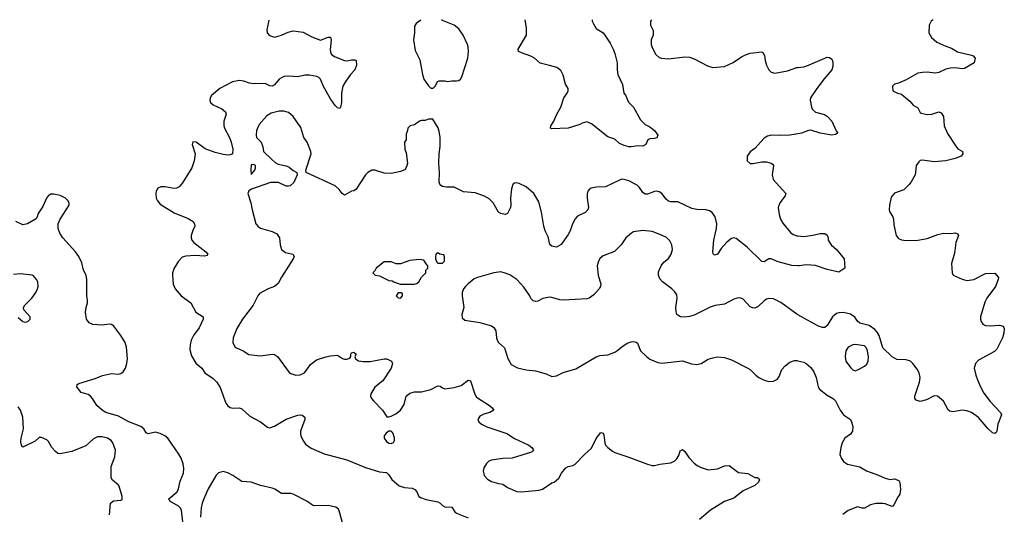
# Model space of a CAD drawing. Header units: inches. Extents: x 2057696 to 2160536, y 827480 to 1016834.
# Tile 410 of 422: x 2123324 to 2131771, y 1011956 to 1016202. Entities that reach past the tile are written whole.
import ezdxf

# ---------------------------------------------------------------- set-up
doc = ezdxf.new("R2010")
doc.units = ezdxf.units.IN
doc.header["$MEASUREMENT"] = 0
doc.layers.add('C1021', color=7, linetype='Continuous')
doc.layers.add('C1031', color=7, linetype='Continuous')

msp = doc.modelspace()

# ---------------------------------------------------------------- linework, layer by layer
at = {"layer": 'C1021', "color": 5}
for points, elevation in [([(2125460, 1016198.1), (2125444.5, 1016115.5), (2125446.8, 1016090), (2125467, 1016067), (2125510, 1016050.5), (2125570, 1016068.9), (2125625.6, 1016094.4), (2125670, 1016105.3), (2125755.4, 1016095.4), (2125830, 1016055.5), (2125905.1, 1016025.1), (2125970, 1016052), (2125990, 1016050.5), (2125994.6, 1016030), (2125986, 1015946), (2125991.6, 1015911.6), (2126000.5, 1015900.5), (2126030, 1015882), (2126110, 1015850.4), (2126130, 1015848.5), (2126170, 1015858), (2126198, 1015858), (2126210.6, 1015850), (2126213.4, 1015810), (2126198, 1015770), (2126162, 1015730), (2126114.6, 1015665.4), (2126096.4, 1015630), (2126083.1, 1015570), (2126085.5, 1015490), (2126077.3, 1015450), (2126070, 1015439), (2126050, 1015446), (2126030, 1015466), (2125990, 1015522.7), (2125928.8, 1015628.8), (2125905.1, 1015690), (2125890, 1015705.1), (2125873.5, 1015713.5), (2125810, 1015725.7), (2125770, 1015724.4), (2125710, 1015710.9), (2125630, 1015717.8), (2125590, 1015713.7), (2125550, 1015690.5), (2125510, 1015641.4), (2125490, 1015630.8), (2125470, 1015635.3), (2125430, 1015654.8), (2125330, 1015649.8), (2125296.2, 1015656.2), (2125246.8, 1015673.2), (2125210, 1015678.4), (2125150, 1015667.4), (2125041.3, 1015610), (2124970.6, 1015550), (2124958, 1015530), (2124955.5, 1015510), (2124962, 1015490), (2124984.9, 1015470), (2125057.6, 1015437.6), (2125090.4, 1015410), (2125096.4, 1015390), (2125074, 1015330), (2125074, 1015290), (2125083.4, 1015263.4), (2125122.6, 1015190), (2125136.9, 1015150), (2125152.4, 1015090), (2125148.5, 1015051.5), (2125130, 1015040.5), (2125110, 1015039.7), (2125070, 1015044.4), (2125002, 1015062), (2124914.1, 1015094.1), (2124837.2, 1015150), (2124810, 1015152.3), (2124802, 1015130), (2124830.4, 1015050), (2124821.1, 1014990), (2124799.5, 1014930), (2124720.2, 1014799.8), (2124692.2, 1014767.8), (2124670, 1014756.3), (2124650, 1014751.3), (2124570, 1014767), (2124534, 1014766), (2124510, 1014754), (2124494.8, 1014730), (2124490.6, 1014710), (2124495.5, 1014670), (2124506.2, 1014646.2), (2124530, 1014617.3), (2124650, 1014544.4), (2124770, 1014494.4), (2124810.8, 1014470), (2124824, 1014450), (2124827.3, 1014430), (2124808.7, 1014391.3), (2124795.5, 1014350), (2124793.4, 1014330), (2124800.5, 1014310), (2124816.3, 1014290), (2124920.5, 1014210), (2124939.1, 1014190), (2124930, 1014177.2), (2124910, 1014172), (2124830, 1014177.6), (2124748.2, 1014171.8), (2124718, 1014162), (2124684.9, 1014130), (2124650.3, 1014069.7), (2124635.8, 1014030), (2124633.7, 1014010), (2124640.4, 1013930), (2124658.4, 1013890), (2124710, 1013830.4), (2124791.6, 1013771.6), (2124833.4, 1013690), (2124897.3, 1013650), (2124898, 1013630), (2124863.8, 1013556.2), (2124813.4, 1013490), (2124796, 1013450), (2124785.3, 1013410), (2124783.1, 1013370), (2124797.2, 1013317.2), (2124833.9, 1013253.9), (2124886.7, 1013210), (2124912.7, 1013170), (2124982.7, 1013122.7), (2125014.8, 1013090), (2125044, 1013044), (2125093.4, 1012910), (2125110, 1012887.3), (2125130, 1012873.4), (2125151.7, 1012868.3), (2125210, 1012870.5), (2125230, 1012862), (2125297.8, 1012797.8), (2125389.1, 1012749.1), (2125450, 1012704.9), (2125470, 1012699.1), (2125510, 1012713.4), (2125610, 1012772.7), (2125710, 1012808), (2125730.6, 1012810.6), (2125747.1, 1012807.1), (2125770.7, 1012790.7), (2125770.8, 1012770.8), (2125733.7, 1012670), (2125732.2, 1012650), (2125737, 1012630), (2125752.8, 1012592.8), (2125776.5, 1012556.5), (2125823.9, 1012523.9), (2125935.8, 1012475.8), (2126130, 1012424.2), (2126290, 1012356.5), (2126410, 1012321.6), (2126470, 1012313.4), (2126490, 1012293.4), (2126515.9, 1012255.9), (2126579, 1012199), (2126625.1, 1012185.1), (2126690, 1012181.5), (2126714.4, 1012170), (2126731.3, 1012150), (2126747.3, 1012110), (2126761.1, 1012101.1), (2126810, 1012083), (2126910, 1012062.8), (2126930, 1012050.8), (2126950.5, 1012030.5), (2126970, 1012020.7), (2127030, 1012016.3), (2127057, 1011977), (2127070, 1011966), (2127170, 1011924.2)], 320), ([(2126766, 1016198.9), (2126726, 1016170), (2126710, 1016146), (2126710.7, 1016090), (2126702, 1016030), (2126717.3, 1015937.3), (2126756.9, 1015856.9), (2126778.8, 1015730), (2126791.3, 1015690), (2126830, 1015634), (2126850, 1015614), (2126870, 1015614), (2126890, 1015634), (2126908.9, 1015671.1), (2126923.1, 1015676.9), (2126970, 1015678), (2126990, 1015672), (2127030, 1015678), (2127070, 1015676), (2127090, 1015678.8), (2127104, 1015690), (2127116, 1015710), (2127167.6, 1015870), (2127174, 1015930), (2127171.8, 1015970), (2127165.1, 1015990), (2127129.6, 1016070), (2127090, 1016123.7), (2127050, 1016154.5), (2126950, 1016194), (2126943.7, 1016199)], 340), ([(2128234.8, 1016199.8), (2128235.8, 1016190), (2128245.4, 1016165.4), (2128270, 1016127.3), (2128328.3, 1016088.3), (2128344, 1016070), (2128390, 1016001), (2128415.5, 1015950), (2128430.3, 1015910.3), (2128450.3, 1015830.3), (2128448.5, 1015770), (2128454, 1015730), (2128494, 1015646), (2128506.8, 1015570), (2128522.8, 1015550), (2128537.3, 1015510), (2128550.4, 1015490.4), (2128590.3, 1015450.3), (2128650, 1015342.8), (2128690, 1015302.8), (2128730, 1015282.8), (2128770.4, 1015250.4), (2128798, 1015210), (2128790, 1015188.7), (2128770, 1015182), (2128730, 1015179), (2128712, 1015170), (2128694, 1015130), (2128670, 1015115.3), (2128630, 1015119), (2128570.4, 1015109.6), (2128549.7, 1015109.7), (2128510, 1015120.9), (2128470, 1015139.3), (2128430, 1015176), (2128370, 1015196), (2128230, 1015307.3), (2128190, 1015323.6), (2128150, 1015313.6), (2128130, 1015302), (2128030, 1015269.2), (2127890, 1015264), (2127878, 1015270), (2127879, 1015290), (2127906, 1015330), (2127932.3, 1015390), (2127967, 1015450), (2127992.3, 1015530), (2128020.9, 1015570), (2128029.5, 1015590), (2128029.5, 1015610), (2128007.3, 1015647.3), (2127985.9, 1015725.9), (2127965.1, 1015765.1), (2127932.3, 1015790), (2127870, 1015809.7), (2127790, 1015827.8), (2127739.3, 1015870), (2127710, 1015887.3), (2127630, 1015916), (2127604, 1015930), (2127601.2, 1015950), (2127671.5, 1016070), (2127671.5, 1016130), (2127661.4, 1016199.4)], 320), ([(2128743.1, 1016200.1), (2128734.4, 1016190), (2128735.1, 1016155.1), (2128757.1, 1016110), (2128759.3, 1016090), (2128757.1, 1016070), (2128741.6, 1016030), (2128741.3, 1015990), (2128750, 1015962.8), (2128782, 1015902), (2128810, 1015876.3), (2128830.4, 1015870.4), (2128890, 1015865.3), (2129030, 1015883.2), (2129070, 1015880.8), (2129110, 1015866), (2129225.5, 1015805.5), (2129270, 1015790.5), (2129370, 1015800.5), (2129445.4, 1015834.6), (2129516.6, 1015883.4), (2129550, 1015900.7), (2129590, 1015913.4), (2129690, 1015924.7), (2129698.8, 1015918.8), (2129713.4, 1015893.4), (2129719.1, 1015850), (2129730, 1015812), (2129750.5, 1015770.5), (2129770, 1015750.8), (2129802.5, 1015742.5), (2129910, 1015761.6), (2129990, 1015790.4), (2130000, 1015791.6)], 340), ([(2130000, 1014088.4), (2129948.6, 1014091.4), (2129830, 1014122.4), (2129770, 1014148), (2129750, 1014149.6), (2129710, 1014122.9), (2129690, 1014124.5), (2129563.5, 1014250), (2129470, 1014323.5), (2129450, 1014328), (2129430, 1014323), (2129389.2, 1014290.8), (2129342.2, 1014237.8), (2129310, 1014189.6), (2129290, 1014179.3), (2129282.5, 1014182.5), (2129272.5, 1014192.5), (2129269.6, 1014210), (2129278.9, 1014310), (2129301.5, 1014410), (2129303.9, 1014450), (2129290.9, 1014510), (2129265.8, 1014545.8), (2129240.6, 1014560.6), (2129210, 1014569.8), (2129133.6, 1014573.6), (2129090, 1014580.8), (2128970, 1014637.8), (2128910, 1014638.3), (2128890, 1014643), (2128870, 1014661.6), (2128832.6, 1014710), (2128810, 1014723.5), (2128790, 1014728.5), (2128770, 1014726.9), (2128710, 1014703.6), (2128690, 1014702.9), (2128670, 1014717), (2128641.3, 1014761.3), (2128620.9, 1014780.9), (2128550, 1014818.3), (2128510, 1014831.2), (2128490, 1014831.3), (2128470, 1014824.7), (2128350, 1014766), (2128270, 1014764.5), (2128226, 1014754), (2128210, 1014745.2), (2128197.3, 1014730), (2128193.2, 1014706.8), (2128193, 1014670), (2128203, 1014590), (2128199.1, 1014570), (2128174.6, 1014545.4), (2128110, 1014514), (2128087.9, 1014492.1), (2128064.9, 1014450), (2128046.7, 1014390), (2128030, 1014357.2), (2127970, 1014273.2), (2127930, 1014249.2), (2127890, 1014257.2), (2127872.3, 1014272.3), (2127857.2, 1014337.2), (2127832.3, 1014390), (2127819.5, 1014430), (2127801.3, 1014550), (2127777, 1014637), (2127735.6, 1014710), (2127670, 1014765.6), (2127610, 1014796.2), (2127590, 1014800.7), (2127570, 1014799.5), (2127553.7, 1014786.3), (2127542, 1014750), (2127534.4, 1014670), (2127537.1, 1014610), (2127533, 1014590), (2127510, 1014539), (2127490, 1014529.3), (2127450, 1014538), (2127430, 1014549.4), (2127386.6, 1014630), (2127350, 1014664.7), (2127310, 1014686.9), (2127230, 1014716.3), (2127130, 1014722.9), (2127050, 1014763.7), (2126984.1, 1014764.1), (2126950, 1014769.3), (2126938, 1014778), (2126929.2, 1014790), (2126923.7, 1014810), (2126926, 1014890), (2126919.5, 1014970), (2126922, 1015050), (2126932.1, 1015112.1), (2126932, 1015192), (2126923.2, 1015243.2), (2126912.5, 1015272.5), (2126867.3, 1015347.3), (2126830, 1015348), (2126803.6, 1015336.4), (2126770, 1015335.3), (2126754, 1015330), (2126710, 1015298), (2126674, 1015290), (2126654, 1015270), (2126652, 1015250), (2126639.6, 1015220.4), (2126638, 1015170), (2126626, 1015150), (2126626.8, 1015090), (2126638, 1015058), (2126650.4, 1014970), (2126641.7, 1014938.3), (2126626.4, 1014913.6), (2126590, 1014898.4), (2126510, 1014882.4), (2126450, 1014885.6), (2126370, 1014909.4), (2126344.7, 1014910), (2126310, 1014889.4), (2126290, 1014869.4), (2126210, 1014746.6), (2126190, 1014731.8), (2126170, 1014729.6), (2126110, 1014695.1), (2126090, 1014709.2), (2126065.3, 1014745.3), (2126030, 1014776.2), (2125782, 1014890), (2125777.2, 1014910), (2125823.6, 1015050), (2125821.6, 1015070), (2125789.7, 1015150), (2125760.4, 1015190), (2125735.4, 1015275.4), (2125670.8, 1015370.8), (2125630, 1015406), (2125590, 1015417.4), (2125550, 1015415.4), (2125481.4, 1015398.6), (2125442.7, 1015377.3), (2125377.6, 1015302.4), (2125356.5, 1015250), (2125352, 1015210), (2125354.4, 1015190), (2125395.5, 1015150), (2125410.7, 1015110), (2125416, 1015070), (2125484.4, 1015004.4), (2125516.5, 1014976.5), (2125542.5, 1014962.5), (2125610, 1014948.5), (2125636.3, 1014936.3), (2125670, 1014907.3), (2125702, 1014890), (2125702.8, 1014870), (2125674.9, 1014805.1), (2125643.4, 1014776.6), (2125630, 1014771.8), (2125610, 1014773.6), (2125545.1, 1014805.1), (2125476.7, 1014803.3), (2125312.3, 1014747.7), (2125290, 1014733.2), (2125281.6, 1014710), (2125308, 1014630), (2125317.1, 1014570), (2125350.6, 1014450), (2125370, 1014427.7), (2125390, 1014413.4), (2125490, 1014382.8), (2125530, 1014362.8), (2125553, 1014330), (2125558, 1014270), (2125570.8, 1014230), (2125603.4, 1014203.4), (2125667.7, 1014187.7), (2125679.1, 1014170), (2125670.4, 1014150), (2125569.1, 1013990.9), (2125542, 1013938), (2125510, 1013911.6), (2125454.8, 1013890), (2125380.7, 1013850), (2125365.5, 1013830), (2125327, 1013750), (2125234, 1013630), (2125187.9, 1013552.1), (2125156.4, 1013470), (2125153, 1013430), (2125170, 1013394.8), (2125184, 1013384), (2125240.3, 1013360.3), (2125290, 1013328.2), (2125390, 1013315.5), (2125489.7, 1013330.3), (2125510, 1013326.4), (2125534.9, 1013310), (2125634.4, 1013174.4), (2125650, 1013163.1), (2125694, 1013150), (2125730, 1013151.8), (2125767, 1013170), (2125817.7, 1013242.3), (2125870, 1013281.6), (2125950, 1013308.4), (2125990, 1013316.4), (2126050, 1013322), (2126094, 1013294), (2126108.8, 1013288.8), (2126130, 1013288.9), (2126147.2, 1013292.8), (2126158.4, 1013301.6), (2126164.2, 1013310), (2126163.5, 1013330), (2126170, 1013341.6), (2126190, 1013346.4), (2126210.2, 1013330.2), (2126197.6, 1013310), (2126206, 1013290), (2126230, 1013274.4), (2126271.1, 1013268.9), (2126330, 1013268.7), (2126450, 1013291.4), (2126471, 1013290), (2126490, 1013282.4), (2126512.7, 1013270), (2126522, 1013250), (2126510.4, 1013210), (2126437.8, 1013102.2), (2126370, 1013046), (2126336.3, 1012990), (2126334, 1012970), (2126342.8, 1012950), (2126359.1, 1012930), (2126436, 1012850), (2126472.7, 1012792.7), (2126490, 1012792), (2126510, 1012798), (2126550, 1012818.8), (2126590, 1012851), (2126621.5, 1012898.5), (2126639, 1012970), (2126670, 1012996), (2126710, 1013006.8), (2126770, 1013006), (2126850, 1013026), (2126910, 1013058.8), (2126930, 1013054.8), (2126950, 1013041), (2126970, 1013034), (2127050, 1013043), (2127110, 1013061.6), (2127170, 1013107.3), (2127190, 1013102.8), (2127227.5, 1012987.5), (2127241.5, 1012961.5), (2127353.4, 1012890), (2127377.3, 1012870), (2127390.8, 1012850), (2127358, 1012830), (2127304.4, 1012815.6), (2127270, 1012797.2), (2127254.8, 1012770), (2127262.8, 1012750), (2127286.8, 1012730), (2127330, 1012707), (2127504, 1012650), (2127570, 1012606), (2127691, 1012550), (2127718, 1012530), (2127731.3, 1012510), (2127723.6, 1012496.4), (2127714, 1012490), (2127550, 1012438), (2127470, 1012434.7), (2127370, 1012420.5), (2127348.9, 1012411.1), (2127327.2, 1012392.8), (2127304.7, 1012355.3), (2127300.5, 1012330), (2127308.2, 1012290), (2127336.9, 1012256.9), (2127370, 1012238.4), (2127430, 1012219.1), (2127470, 1012213.4), (2127510, 1012185.5), (2127590, 1012150.4), (2127630, 1012148.9), (2127777.4, 1012162.6), (2127807.6, 1012172.4), (2127890, 1012225.3), (2127910, 1012232.2), (2127950, 1012264.9), (2127972.3, 1012307.7), (2128010, 1012354.8), (2128030, 1012367.3), (2128070, 1012375.5), (2128090, 1012384.9), (2128169.7, 1012470.3), (2128230, 1012523), (2128270, 1012607.3), (2128310, 1012658), (2128330, 1012651.3), (2128336.1, 1012636.1), (2128343.1, 1012570), (2128350.6, 1012550), (2128368.9, 1012528.9), (2128410, 1012498), (2128430, 1012486), (2128550, 1012447.3), (2128710, 1012384.9), (2128750, 1012373.4), (2128770, 1012373.4), (2128814.8, 1012385.2), (2128910, 1012398), (2128944.2, 1012415.8), (2128959.3, 1012430), (2128978.7, 1012461.3), (2128990, 1012502), (2129010, 1012511.3), (2129030, 1012496), (2129064.7, 1012444.7), (2129110, 1012394.8), (2129135.2, 1012375.2), (2129170, 1012357.3), (2129230, 1012338.8), (2129310, 1012346.8), (2129370, 1012370.7), (2129410, 1012374.8), (2129490, 1012314.8), (2129570, 1012306), (2129630, 1012271.3), (2129650, 1012271), (2129663.6, 1012263.6), (2129671.3, 1012250), (2129658, 1012230), (2129630, 1012204), (2129530, 1012157), (2129450, 1012095.6), (2129370, 1012065.1), (2129250, 1011991.3), (2129154.4, 1011910)], 340), ([(2130000, 1015222.6), (2129930, 1015209.7), (2129850, 1015206.6), (2129770.4, 1015209.6), (2129738, 1015202), (2129710, 1015183.7), (2129630, 1015097.2), (2129590, 1015068.7), (2129566, 1015030), (2129564.7, 1014990), (2129590, 1014966), (2129613.6, 1014966.4), (2129690, 1014981), (2129730, 1014981), (2129770, 1014971), (2129782, 1014962), (2129791, 1014950), (2129779.1, 1014870), (2129787.7, 1014830), (2129897.3, 1014710), (2129890.7, 1014690), (2129843.8, 1014630), (2129832, 1014590), (2129838.9, 1014530), (2129851.8, 1014490), (2129870, 1014455.5), (2129935.6, 1014375.6), (2129958.7, 1014358.7), (2129990, 1014346), (2130000, 1014345.3)], 340), ([(2124722, 1011890), (2124710.9, 1011990.9), (2124701.6, 1012010), (2124686.3, 1012026.3), (2124612.7, 1012070), (2124604.5, 1012090), (2124674.5, 1012150), (2124686, 1012174), (2124701.1, 1012238.9), (2124729.6, 1012310), (2124731.6, 1012350), (2124725.1, 1012390), (2124710, 1012439), (2124690, 1012473.2), (2124594.5, 1012610), (2124570, 1012629.5), (2124528.7, 1012650), (2124490, 1012660.7), (2124426.3, 1012646.3), (2124410, 1012655.1), (2124387.3, 1012690), (2124362.7, 1012710), (2124259.5, 1012750), (2124170, 1012796.9), (2124062.9, 1012830), (2124031.6, 1012850), (2123984.5, 1012890), (2123947, 1012950), (2123930, 1012969.4), (2123910, 1012982.9), (2123850, 1013000.9), (2123812.7, 1013050), (2123817.2, 1013070), (2123830, 1013079.1), (2123970, 1013120.5), (2124033.4, 1013146.6), (2124110, 1013165.5), (2124170, 1013159.1), (2124190, 1013164.9), (2124210, 1013179.1), (2124231.2, 1013210), (2124243.1, 1013250), (2124248.2, 1013291.8), (2124239.1, 1013390), (2124228.2, 1013430), (2124192.6, 1013490), (2124130, 1013569.5), (2124110, 1013583.7), (2124090, 1013589.4), (2124030, 1013579.5), (2123950, 1013584.5), (2123920.1, 1013600.1), (2123896, 1013630), (2123889.6, 1013690.4), (2123894.5, 1013730), (2123906, 1013770), (2123906, 1013790), (2123899.5, 1013830), (2123898.4, 1013970), (2123893.6, 1014010), (2123872.3, 1014052.3), (2123855.5, 1014115.5), (2123829.8, 1014169.8), (2123801.6, 1014210), (2123693.6, 1014330), (2123667.6, 1014370), (2123653.3, 1014410), (2123655.1, 1014450), (2123671.3, 1014488.7), (2123748.7, 1014610), (2123748.7, 1014630), (2123738, 1014650), (2123715.3, 1014670), (2123670, 1014692), (2123616.8, 1014703.2), (2123590, 1014703.7), (2123580.9, 1014699.1), (2123570, 1014692.7), (2123553, 1014670), (2123522.5, 1014597.5), (2123482.4, 1014537.6), (2123470, 1014502), (2123458, 1014490), (2123391, 1014450), (2123350, 1014441.6), (2123290, 1014469.5)], 320), ([(2130000, 1013669.3), (2129990, 1013675.1), (2129854.7, 1013774.7), (2129790, 1013804.7), (2129750.3, 1013809.7), (2129730, 1013802.4), (2129710, 1013789.6), (2129659.7, 1013740.3), (2129630, 1013725.1), (2129610, 1013726.9), (2129590, 1013736.9), (2129530, 1013802.4), (2129510, 1013811.5), (2129490, 1013813.6), (2129450, 1013802.4), (2129370, 1013761), (2129290, 1013747.2), (2129246.9, 1013733.1), (2129110, 1013665.1), (2129070, 1013652.8), (2129026.7, 1013646.7), (2128991.4, 1013651.4), (2128978.3, 1013658.3), (2128962.7, 1013670), (2128954.5, 1013694.5), (2128954, 1013730), (2128964.5, 1013810), (2128960.1, 1013840.1), (2128944.4, 1013864.4), (2128918, 1013890), (2128837, 1013950), (2128816.4, 1013976.4), (2128804.2, 1014010), (2128803.8, 1014036.2), (2128825.6, 1014090), (2128850, 1014119.3), (2128890, 1014150.5), (2128914, 1014190), (2128924.4, 1014230), (2128918.9, 1014270), (2128902.2, 1014302.2), (2128871.7, 1014331.7), (2128830, 1014352.8), (2128750, 1014383.6), (2128670, 1014392.3), (2128590, 1014379.5), (2128571, 1014370), (2128524, 1014330), (2128484, 1014270), (2128427.2, 1014212.8), (2128330, 1014173.6), (2128304.9, 1014155.1), (2128288, 1014130), (2128278.4, 1014090), (2128285.7, 1014010), (2128308.1, 1013931.9), (2128306, 1013910), (2128295.5, 1013890), (2128250, 1013839.5), (2128210, 1013811.6), (2128190, 1013804.2), (2127990, 1013793.6), (2127957.7, 1013797.7), (2127890, 1013817.6), (2127870, 1013818.4), (2127812.2, 1013807.8), (2127770, 1013785.1), (2127750, 1013782), (2127730, 1013787), (2127710, 1013809.2), (2127700.7, 1013830), (2127650, 1013904.5), (2127590, 1013971.8), (2127530, 1014011.6), (2127490, 1014027), (2127450, 1014036), (2127390, 1014029.4), (2127250.9, 1013989.1), (2127223.5, 1013976.5), (2127170, 1013935.3), (2127147.9, 1013912.1), (2127131, 1013890), (2127119.8, 1013860.2), (2127118.8, 1013830), (2127134, 1013730), (2127118, 1013670), (2127121, 1013641), (2127143.6, 1013623.6), (2127270, 1013603), (2127370, 1013573), (2127390, 1013560.7), (2127408, 1013530), (2127413, 1013470), (2127419.1, 1013450), (2127430.7, 1013430), (2127483.4, 1013383.4), (2127512.1, 1013292.1), (2127540.9, 1013240.9), (2127594.4, 1013214.4), (2127670, 1013196.4), (2127750, 1013188.4), (2127841.1, 1013161.1), (2127890, 1013138.8), (2127930, 1013144), (2127987.5, 1013172.5), (2128095.9, 1013204.1), (2128270, 1013308), (2128302, 1013318), (2128370, 1013326), (2128430, 1013348), (2128456.6, 1013363.4), (2128490, 1013394), (2128535.9, 1013424.1), (2128570, 1013437.3), (2128590, 1013438.8), (2128613.4, 1013433.4), (2128624, 1013424), (2128650, 1013358), (2128701, 1013310), (2128730, 1013287.3), (2128798, 1013258), (2128833.2, 1013253.2), (2129010, 1013273), (2129088.1, 1013248.1), (2129130, 1013242), (2129170, 1013250.6), (2129230, 1013287.3), (2129270, 1013299.1), (2129310, 1013306.8), (2129370, 1013301), (2129430, 1013281), (2129570, 1013210.6), (2129590, 1013199.1), (2129638.8, 1013150), (2129666, 1013130), (2129710, 1013107.3), (2129750, 1013096), (2129790, 1013098), (2129824.7, 1013115.3), (2129840.2, 1013139.8), (2129861.2, 1013198.8), (2129890, 1013231), (2129930, 1013262.8), (2129970, 1013276.3), (2129990, 1013277.3), (2130000, 1013274.6)], 360), ([(2123310, 1013644.7), (2123350, 1013611), (2123370, 1013604), (2123394, 1013610), (2123412.7, 1013630), (2123412.3, 1013650), (2123359, 1013710), (2123357.2, 1013730), (2123369, 1013750), (2123427.4, 1013812.6), (2123460.7, 1013859.3), (2123477.6, 1013890), (2123482.9, 1013910), (2123478, 1013950), (2123469.6, 1013969.6), (2123443.2, 1014003.2), (2123430, 1014009.3), (2123330, 1014018.7), (2123270, 1014014.3)], 340), ([(2124093.2, 1011950), (2124104, 1012050), (2124127.3, 1012072.7), (2124190, 1012078), (2124198.7, 1012081.3), (2124203.7, 1012090), (2124202.9, 1012110), (2124176.6, 1012196.6), (2124169, 1012210), (2124121.2, 1012250), (2124109.4, 1012270), (2124107.3, 1012367.3), (2124138.9, 1012450), (2124146, 1012506), (2124121.3, 1012570), (2124107.3, 1012590), (2124076, 1012610), (2124030, 1012620.4), (2123990, 1012619.6), (2123957.3, 1012602.7), (2123890, 1012542.4), (2123770, 1012496.3), (2123670, 1012474), (2123650, 1012478.4), (2123630, 1012494.5), (2123598.4, 1012530), (2123570, 1012581.2), (2123555.8, 1012595.8), (2123510, 1012614), (2123490, 1012615.1), (2123457.2, 1012582.8), (2123350, 1012533.2), (2123338, 1012550), (2123334.7, 1012574.7), (2123337.6, 1012610), (2123356.8, 1012690), (2123352, 1012790), (2123331.8, 1012850), (2123310, 1012878.3)], 340), ([(2126110, 1011822), (2126065.7, 1011985.7), (2126058.6, 1011998.6), (2126036.4, 1012016.4), (2125970.9, 1012030.9), (2125850, 1012029.7), (2125834.5, 1012034.5), (2125787.3, 1012070), (2125670, 1012128.5), (2125650, 1012133.1), (2125570, 1012134.7), (2125511.6, 1012171.6), (2125490, 1012180.4), (2125390, 1012203.5), (2125310, 1012230.9), (2125230, 1012236.2), (2125152, 1012290), (2125110, 1012311.6), (2125070, 1012322.2), (2125030, 1012311.6), (2125010, 1012292.4), (2124937.6, 1012170), (2124902, 1012090), (2124890.2, 1012050), (2124881.1, 1012010), (2124874.9, 1011930)], 320)]:
    msp.add_lwpolyline(points, dxfattribs=dict(at, elevation=elevation))
for points, elevation in [([(2125330, 1014958), (2125310, 1014955.3), (2125305.3, 1014910), (2125310, 1014872), (2125342, 1014910), (2125348, 1014930), (2125346, 1014950)], 340), ([(2126918, 1014198), (2126903.6, 1014196.4), (2126892.7, 1014187.3), (2126891.6, 1014168.4), (2126891.3, 1014150), (2126901, 1014121), (2126910, 1014112), (2126950, 1014112), (2126968, 1014130), (2126967.3, 1014167.3), (2126962, 1014182), (2126928.4, 1014188.4)], 360), ([(2126750, 1014144), (2126670, 1014134), (2126590, 1014106), (2126552.7, 1014107.3), (2126510, 1014124), (2126450, 1014124), (2126382, 1014070), (2126370, 1014046), (2126354, 1014030), (2126374, 1014010), (2126410, 1014002), (2126490, 1013962), (2126519.6, 1013959.6), (2126534, 1013950), (2126587.3, 1013932.7), (2126710, 1013931), (2126730, 1013936), (2126748.7, 1013950), (2126770, 1013992), (2126808, 1014030), (2126808.4, 1014051.6), (2126826, 1014070), (2126826, 1014090), (2126810, 1014106), (2126790, 1014138)], 360), ([(2126570, 1013858), (2126554, 1013830), (2126570, 1013814), (2126590, 1013812), (2126608, 1013830), (2126607.3, 1013847.3), (2126596.4, 1013856.4)], 360), ([(2126510, 1012668.7), (2126490, 1012668.7), (2126467.7, 1012652.3), (2126451.3, 1012630), (2126451, 1012610), (2126470, 1012581), (2126490, 1012567.7), (2126510, 1012564.9), (2126530, 1012572), (2126539, 1012590), (2126539, 1012610), (2126529.1, 1012649.1), (2126520.2, 1012660.2)], 340)]:
    msp.add_lwpolyline(points, close=True, dxfattribs=dict(at, elevation=elevation))
at = {"layer": 'C1031', "color": 5}
for points, elevation in [([(2131160.3, 1016201.7), (2131144.7, 1016190), (2131126.4, 1016153.6), (2131122.8, 1016090), (2131147.3, 1016050), (2131190.7, 1016010), (2131270, 1015973.7), (2131318, 1015958), (2131370, 1015926.4), (2131490, 1015897.3), (2131504.7, 1015890), (2131521, 1015870), (2131510.8, 1015830), (2131430, 1015782.9), (2131410, 1015779.5), (2131350, 1015789.6), (2131310, 1015784.7), (2131270, 1015775.8), (2131210, 1015748.2), (2131178.7, 1015741.3), (2131108.9, 1015751.1), (2131070.3, 1015749.7), (2131030, 1015741.6), (2130930, 1015684.5), (2130863.5, 1015656.5), (2130830, 1015648), (2130812, 1015630), (2130814, 1015590), (2130854, 1015570), (2130890, 1015561), (2130910, 1015546), (2130961.1, 1015501.1), (2130988.5, 1015468.5), (2131030, 1015444), (2131050, 1015406), (2131058.5, 1015398.5), (2131110, 1015388), (2131150, 1015390.6), (2131210, 1015411), (2131230, 1015401), (2131250.5, 1015370), (2131255.5, 1015290), (2131284.4, 1015224.4), (2131354.6, 1015114.6), (2131373.2, 1015093.2), (2131411.3, 1015070), (2131416, 1015050), (2131402, 1015030), (2131350.5, 1015009.5), (2131270.4, 1014989.6), (2131170, 1014981.6), (2131070, 1014995.8), (2131050, 1014991.5), (2131037.4, 1014982.6), (2131014.4, 1014950), (2131010.3, 1014890), (2131004.9, 1014870), (2130971.4, 1014808.6), (2130954.1, 1014785.9), (2130910, 1014741.2), (2130830, 1014711.8), (2130801.2, 1014678.8), (2130785.3, 1014610), (2130782.6, 1014570), (2130788.9, 1014548.9), (2130815.5, 1014510), (2130820.5, 1014490), (2130821.7, 1014441.7), (2130842, 1014350), (2130864.2, 1014324.2), (2130890, 1014310.6), (2130930, 1014306), (2131030, 1014308.2), (2131110, 1014323), (2131201.7, 1014358.3), (2131250, 1014368.5), (2131314, 1014366), (2131350, 1014370.8), (2131370, 1014364.7), (2131378.8, 1014350), (2131354.9, 1014290), (2131343.1, 1014196.9), (2131318, 1014110), (2131322.8, 1014030), (2131332, 1014010), (2131410, 1013974), (2131450, 1013964), (2131510, 1013970.7), (2131610, 1014022.8), (2131690, 1014024.7), (2131721, 1013990), (2131718.8, 1013970), (2131694.8, 1013910), (2131620.7, 1013810), (2131603.9, 1013776.1), (2131567.3, 1013650), (2131566.8, 1013630), (2131570.9, 1013610.9), (2131586.8, 1013586.8), (2131610, 1013576), (2131650, 1013574), (2131730, 1013580.7), (2131762, 1013570), (2131770.8, 1013550), (2131767.7, 1013510), (2131756.3, 1013470), (2131706.9, 1013373.1), (2131686.7, 1013353.3), (2131550, 1013278), (2131524.9, 1013250), (2131513.4, 1013210), (2131526.4, 1013150), (2131541.3, 1013110), (2131566.7, 1013050), (2131596.3, 1012996.3), (2131650, 1012924.9), (2131738.8, 1012830), (2131746, 1012810), (2131715.5, 1012730), (2131706.8, 1012670), (2131702, 1012658), (2131690.8, 1012649.2), (2131670, 1012654), (2131630, 1012693.2), (2131550, 1012787.3), (2131490, 1012829.6), (2131450, 1012845.1), (2131410.5, 1012849.5), (2131330, 1012836.2), (2131302.4, 1012842.4), (2131290, 1012854), (2131247.9, 1012927.9), (2131199, 1012970), (2131170, 1012973.6), (2131102.4, 1012937.6), (2131050, 1012922.9), (2131014.2, 1012934.2), (2131003.7, 1012950), (2131004.5, 1012970), (2131043.5, 1013090), (2131048.4, 1013130), (2131040.5, 1013170), (2131022.8, 1013202.8), (2130986.6, 1013250), (2130965.2, 1013270), (2130930, 1013280.5), (2130850, 1013285.1), (2130810, 1013307), (2130730, 1013384.7), (2130697.1, 1013490), (2130679.9, 1013519.9), (2130660.8, 1013540.8), (2130610, 1013575.3), (2130530, 1013597.8), (2130510, 1013614), (2130487.4, 1013647.4), (2130450, 1013674.8), (2130390, 1013687.9), (2130350, 1013686), (2130330, 1013678.4), (2130295.5, 1013650), (2130250, 1013577), (2130230, 1013560.7), (2130210, 1013558.7), (2130177.2, 1013570), (2130081.3, 1013621.3), (2130000, 1013669.3)], 360), ([(2130000, 1015791.6), (2130050, 1015797.1), (2130090, 1015810.4), (2130250, 1015881), (2130270, 1015878), (2130290, 1015862), (2130298, 1015850), (2130301, 1015830), (2130299.8, 1015800.2), (2130291.3, 1015770), (2130225.7, 1015694.3), (2130163, 1015610), (2130108.7, 1015531.3), (2130104.9, 1015510), (2130115.8, 1015450), (2130124.4, 1015430), (2130150, 1015407.2), (2130226.9, 1015386.9), (2130254, 1015370), (2130290.7, 1015330), (2130327.1, 1015247.1), (2130342, 1015230), (2130322.8, 1015217.2), (2130290, 1015209.6), (2130190, 1015227.8), (2130110, 1015254.3), (2130090, 1015251.1), (2130030, 1015228.2), (2130000, 1015222.6)], 340), ([(2130000, 1014345.3), (2130050, 1014341.6), (2130128, 1014352), (2130190, 1014366.8), (2130230, 1014366), (2130250, 1014351.3), (2130258.8, 1014330), (2130261, 1014310), (2130284, 1014270), (2130330.6, 1014230), (2130396, 1014150), (2130402, 1014070), (2130350, 1014035.3), (2130250, 1014057), (2130150, 1014091.6), (2130070, 1014096.2), (2130010, 1014087.8), (2130000, 1014088.4)], 340), ([(2130000, 1013274.6), (2130050, 1013260.7), (2130070, 1013250.7), (2130110, 1013214.8), (2130138, 1013178), (2130158, 1013130), (2130173.4, 1013050), (2130184, 1013030), (2130250, 1012979.3), (2130306.7, 1012946.7), (2130324, 1012930), (2130361.6, 1012850), (2130381.2, 1012821.2), (2130390.6, 1012810), (2130450.3, 1012770.3), (2130460.5, 1012750), (2130470.4, 1012710), (2130468, 1012670), (2130450, 1012642.7), (2130404, 1012610), (2130380.7, 1012570), (2130367.3, 1012530), (2130358.8, 1012470), (2130373.7, 1012433.7), (2130390.5, 1012410.5), (2130424.9, 1012384.9), (2130530, 1012362.8), (2130588.7, 1012328.7), (2130692.3, 1012292.3), (2130750, 1012264.7), (2130790, 1012256), (2130830, 1012261), (2130866.8, 1012246.8), (2130874.8, 1012230), (2130880.7, 1012170), (2130874.8, 1012130), (2130856.8, 1012103.2), (2130824, 1012036), (2130814.4, 1012025.6), (2130810, 1012022), (2130750, 1012046), (2130730, 1012049.3), (2130670, 1012049.6), (2130622.9, 1012037.1), (2130570, 1012009.6), (2130550, 1012009.6), (2130510, 1012020.5), (2130432.3, 1011987.7), (2130385.7, 1011954.3)], 360)]:
    msp.add_lwpolyline(points, dxfattribs=dict(at, elevation=elevation))
at = {"layer": 'C1031', "color": 5, "elevation": 380}
msp.add_lwpolyline([(2130490, 1013413.3), (2130470, 1013409.6), (2130430, 1013389.5), (2130410, 1013359), (2130404.9, 1013310), (2130412, 1013270), (2130450, 1013214.9), (2130470, 1013196.4), (2130490, 1013188.5), (2130521.3, 1013198.7), (2130570, 1013227.3), (2130590, 1013244), (2130603, 1013270), (2130606, 1013310), (2130595.6, 1013370), (2130583.6, 1013390), (2130570, 1013401.3)], close=True, dxfattribs=at)

doc.saveas('drawing.dxf')
